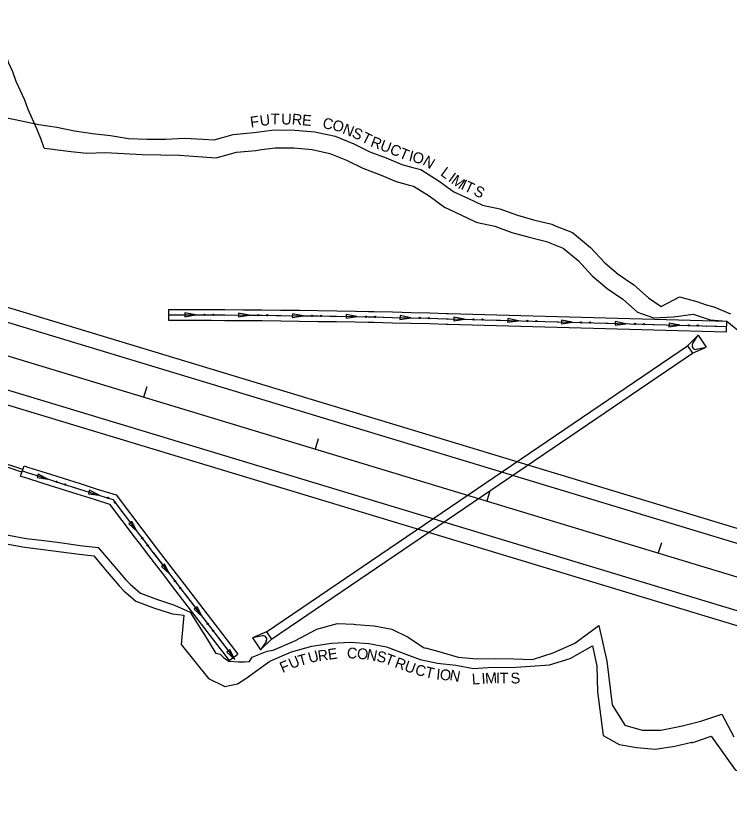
# Model space of a CAD drawing. Extents: x 979959 to 994833, y 1835619 to 1845316.
# Drawn here: x 981446.7 to 981844.8, y 1838219.9 to 1838659.2 of the extents above; entities that cross this region are included whole.
import ezdxf

# ---------------------------------------------------------------- set-up
doc = ezdxf.new("R2010")
doc.units = 0
for name, color, linetype in [('DELINEATION AREAS', 7, 'Continuous'), ('Future 5 Lane Construction Limits', 7, 'Continuous'), ('R_CONCRETE', 7, 'Continuous'), ('R_Drainage', 7, 'Continuous'), ('R_Horz Alg', 7, 'Continuous'), ('R_Horz Alg Stationing', 7, 'Continuous'), ('R_Proposed Const Limits', 7, 'Continuous'), ('R_Proposed Road', 7, 'Continuous'), ('R_Special Ditch', 7, 'Continuous')]:
    doc.layers.add(name, color=color, linetype=linetype)

msp = doc.modelspace()

# ---------------------------------------------------------------- linework, layer by layer
at = {"layer": 'DELINEATION AREAS'}
msp.add_line((981449.4, 1838402.4), (981451.3, 1838408.09), dxfattribs=at)
at = {"layer": 'Future 5 Lane Construction Limits'}
for points in [[(981439.96, 1838602.61), (981449.8, 1838600.61), (981459.59, 1838598.42), (981469.6, 1838597), (981479.43, 1838594.94), (981489.46, 1838593.58), (981499.54, 1838592.35), (981509.52, 1838590.79), (981519.81, 1838590.27), (981530.28, 1838590.36), (981540.88, 1838590.85), (981551.17, 1838590.34), (981557.38, 1838589.94)], [(981557.38, 1838589.94), (981568.02, 1838592.92), (981579.45, 1838594.03), (981582.49, 1838594.45), (981590.91, 1838595.59), (981602.43, 1838595.44), (981613.63, 1838594.45), (981624.86, 1838591.95), (981635.32, 1838587.75), (981644.28, 1838583.25), (981653.36, 1838579.87), (981662.15, 1838576.15), (981668.25, 1838574.57), (981672.64, 1838573.35), (981683, 1838566.96), (981691.07, 1838561.03), (981699.34, 1838557.18), (981707.22, 1838553.49), (981716.88, 1838551.4), (981726.59, 1838547.84), (981735.64, 1838545.25), (981745.83, 1838542.83), (981747.35, 1838542.24), (981747.39, 1838542.22), (981757.35, 1838538.29), (981767.46, 1838529.89), (981775.33, 1838521.28), (981782.77, 1838515.01), (981791.52, 1838509.01), (981799.78, 1838501.72), (981806.78, 1838496.89)], [(981806.78, 1838496.89), (981817.1, 1838502.41), (981826.73, 1838499.7), (981831.87, 1838497.84), (981836.28, 1838496.75), (981845.56, 1838492.89)], [(981405.04, 1838371.08), (981412.92, 1838371.11), (981422.37, 1838369.91), (981431.64, 1838367.6), (981441.33, 1838364.53), (981451.7, 1838362.67), (981461.91, 1838361.42), (981471.94, 1838360.19), (981481.98, 1838358.77), (981490.19, 1838357.85), (981496.61, 1838350.27), (981504.43, 1838341.16), (981507.03, 1838338.41), (981513.72, 1838332.63), (981524.04, 1838328.72), (981534.16, 1838325.5), (981540.46, 1838324.76)], [(981540.46, 1838324.76), (981539.03, 1838308.46), (981546.57, 1838298.87), (981554.15, 1838289.39), (981563.28, 1838285.03), (981570.46, 1838286.45), (981575.04, 1838289.36), (981588.47, 1838299.21), (981600.48, 1838304.38), (981611.89, 1838307.56), (981622.82, 1838309.16), (981633.44, 1838309.74), (981643.66, 1838308.99), (981653.54, 1838307.11), (981662.92, 1838303.57), (981672.33, 1838300.14), (981682.1, 1838297.92), (981692.26, 1838296.97), (981702.15, 1838295.1), (981704.77, 1838295.28), (981712.81, 1838295.83), (981723.18, 1838295.57), (981733.86, 1838296.31), (981744.52, 1838297.03), (981756.05, 1838300.59), (981768.61, 1838307.59)], [(981768.61, 1838307.59), (981770.89, 1838296.27), (981771.31, 1838281.99), (981774.38, 1838257.6), (981783.31, 1838252.57), (981793.29, 1838251.04), (981803.41, 1838249.94), (981814.38, 1838251.68), (981823.92, 1838253.99), (981823.81, 1838253.59), (981825.57, 1838254.14), (981834.82, 1838257.37)], [(981834.82, 1838257.37), (981848.04, 1838238.49), (981862.62, 1838232.12), (981876.65, 1838234.64), (981894.35, 1838239.73)]]:
    msp.add_lwpolyline(points, dxfattribs=at)
at = {"layer": 'R_CONCRETE'}
for p, q in [((981531.95, 1838495.28), (981531.96, 1838489.28)), ((981843.34, 1838482.81), (981843.51, 1838488.81)), ((981565.75, 1838299.41), (981570.51, 1838303.06))]:
    msp.add_line(p, q, dxfattribs=at)
for points in [[(981531.95, 1838495.28), (981542.4, 1838495.3), (981552.85, 1838495.3), (981555.95, 1838495.29), (981563.31, 1838495.25), (981573.73, 1838495.17), (981584.16, 1838495.08), (981594.58, 1838494.97), (981604.99, 1838494.84), (981615.4, 1838494.69), (981625.8, 1838494.53), (981636.2, 1838494.35), (981643.44, 1838494.22), (981646.6, 1838494.15), (981656.98, 1838493.92), (981667.36, 1838493.68), (981677.73, 1838493.41), (981687.02, 1838493.16), (981688.1, 1838493.13), (981843.51, 1838488.81)], [(981531.96, 1838489.28), (981542.41, 1838489.3), (981552.85, 1838489.3), (981555.93, 1838489.29), (981563.27, 1838489.25), (981573.69, 1838489.17), (981584.1, 1838489.08), (981594.51, 1838488.97), (981604.91, 1838488.84), (981615.31, 1838488.7), (981625.7, 1838488.53), (981636.09, 1838488.35), (981643.32, 1838488.22), (981646.47, 1838488.15), (981656.84, 1838487.92), (981667.21, 1838487.68), (981677.58, 1838487.42), (981686.86, 1838487.17), (981687.93, 1838487.14), (981843.34, 1838482.81)], [(981451.3, 1838408.09), (981454.03, 1838407.21), (981463.55, 1838404.17), (981473.08, 1838401.15), (981482.61, 1838398.15), (981492.15, 1838395.16), (981502.62, 1838391.91), (981510.66, 1838381.29), (981518.13, 1838371.46), (981520.34, 1838368.55), (981525.61, 1838361.65), (981533.09, 1838351.85), (981540.58, 1838342.07), (981570.51, 1838303.06)], [(981449.4, 1838402.4), (981452.2, 1838401.5), (981461.73, 1838398.46), (981471.27, 1838395.43), (981480.81, 1838392.42), (981490.36, 1838389.43), (981499, 1838386.75), (981505.88, 1838377.66), (981513.36, 1838367.83), (981515.57, 1838364.92), (981520.84, 1838358.01), (981528.32, 1838348.2), (981535.81, 1838338.42), (981565.75, 1838299.41)]]:
    msp.add_lwpolyline(points, dxfattribs=at)
at = {"layer": 'R_Drainage'}
for p, q in [((981821.5, 1838475), (981827.55, 1838480.92)), ((981824.41, 1838476.19), (981827.55, 1838480.92)), ((981827.55, 1838480.92), (981832.04, 1838474.3)), ((981586.52, 1838315.5), (981821.5, 1838475)), ((981821.5, 1838475), (981824.31, 1838470.86)), ((981824.31, 1838470.86), (981832.04, 1838474.3)), ((981826.3, 1838473.09), (981832.04, 1838474.3)), ((981589.33, 1838311.36), (981824.31, 1838470.86)), ((981450.61, 1838406.02), (981368.99, 1838433.11)), ((981450.13, 1838404.59), (981368.51, 1838431.69)), ((981450.13, 1838404.59), (981450.61, 1838406.02)), ((981586.52, 1838315.5), (981578.78, 1838312.06)), ((981586.52, 1838315.5), (981589.33, 1838311.36)), ((981584.34, 1838313.23), (981578.78, 1838312.06)), ((981578.78, 1838312.06), (981583.28, 1838305.44)), ((981589.33, 1838311.36), (981583.28, 1838305.44)), ((981586.52, 1838310.33), (981583.28, 1838305.44))]:
    msp.add_line(p, q, dxfattribs=at)
for centre, start, end in [((981826.07, 1838475.08), 146.3851, 287.2155), ((981584.75, 1838311.28), 321.1203, 101.9507)]:
    msp.add_arc(centre, 2, start, end, dxfattribs=at)
at = {"layer": 'R_Horz Alg'}
msp.add_line((981399.33, 1838482.26), (983633.31, 1837806.41), dxfattribs=at)
at = {"layer": 'R_Horz Alg Stationing'}
for points in [[(981519.79, 1838452.08), (981518.05, 1838446.34)], [(981615.51, 1838423.12), (981613.77, 1838417.38)], [(981711.22, 1838394.17), (981709.48, 1838388.42)], [(981806.94, 1838365.21), (981805.2, 1838359.47)]]:
    msp.add_lwpolyline(points, dxfattribs=at)
at = {"layer": 'R_Proposed Const Limits'}
for p, q in [((981548.23, 1838580.62), (981558.45, 1838579.86)), ((981802.49, 1838490.6), (981813.73, 1838491.27)), ((981543.99, 1838326.5), (981551.31, 1838314.87)), ((981551.31, 1838314.87), (981551.32, 1838314.8)), ((981560.89, 1838302.9), (981558.41, 1838303.46)), ((981840.67, 1838269.51), (981847.32, 1838256.95))]:
    msp.add_line(p, q, dxfattribs=at)
for points in [[(981462.6, 1838585.34), (981460.85, 1838590.13), (981458.52, 1838596.05), (981456.05, 1838601.49), (981453.56, 1838606.79), (981451.71, 1838612.01), (981449.4, 1838617.29), (981446.93, 1838622.58), (981445, 1838627.82), (981442.66, 1838633.1), (981441.08, 1838638.29), (981440.68, 1838643.37), (981439.9, 1838648.48), (981439.49, 1838653.55), (981439.24, 1838656.5), (981438.21, 1838659.18)], [(981462.6, 1838585.34), (981465.95, 1838584.91), (981476.01, 1838583.65), (981486.11, 1838582.49), (981496.66, 1838582.81), (981506.96, 1838582.35), (981517.24, 1838581.79), (981527.61, 1838581.53), (981538, 1838581.34), (981548.23, 1838580.62)], [(981558.45, 1838579.86), (981569.86, 1838583.06), (981580.62, 1838584.09), (981583.85, 1838584.54), (981591.52, 1838585.58), (981601.93, 1838585.44), (981612.1, 1838584.55), (981621.89, 1838582.37), (981631.21, 1838578.62), (981640.28, 1838574.07), (981649.67, 1838570.57), (981658.93, 1838566.65), (981665.67, 1838564.91), (981668.6, 1838564.1), (981677.4, 1838558.66), (981685.95, 1838552.39), (981695.11, 1838548.12), (981703.31, 1838544.28), (981704.28, 1838543.9), (981714.09, 1838541.77), (981723.49, 1838538.33), (981733.11, 1838535.57), (981742.85, 1838533.26), (981743.74, 1838532.91), (981743.75, 1838532.91), (981752.19, 1838529.58), (981760.54, 1838522.64), (981768.38, 1838514.05), (981776.71, 1838507.04), (981785.37, 1838501.11), (981793.61, 1838493.82), (981802.49, 1838490.6)], [(981813.73, 1838491.27), (981824.63, 1838492.76), (981834.1, 1838489.54), (981843.51, 1838488.81), (981852.54, 1838481.41)], [(981403.95, 1838376.07), (981413.23, 1838376.11), (981423.29, 1838374.84), (981433, 1838372.41), (981442.54, 1838369.39), (981452.45, 1838367.61), (981462.52, 1838366.38), (981472.6, 1838365.15), (981482.61, 1838363.73), (981492.72, 1838362.6), (981500.42, 1838353.51), (981508.14, 1838344.5), (981510.48, 1838342.03), (981516.32, 1838337), (981525.69, 1838333.44), (981535.22, 1838330.41), (981543.99, 1838326.5)], [(981578.68, 1838301.39), (981586.93, 1838304.62), (981590.31, 1838305.32), (981602.32, 1838310.46), (981614.74, 1838316.99), (981626.16, 1838320.19), (981635.38, 1838319.74), (981636.44, 1838319.66), (981646.65, 1838318.87), (981656.54, 1838317.01), (981665.64, 1838312.56), (981674.3, 1838306.67), (981675.23, 1838306.46), (981675.29, 1838306.61), (981684.01, 1838304.22), (981693.56, 1838301.26), (981703.75, 1838300.41), (981714.27, 1838300.63), (981724.63, 1838300.34), (981734.97, 1838299.98), (981746.56, 1838303.77), (981758.62, 1838309.11), (981772.08, 1838319.07)], [(981772.08, 1838319.07), (981776.47, 1838299.05), (981779.56, 1838274.7), (981786.57, 1838263.35), (981796.2, 1838260.64), (981806.66, 1838260.69), (981817.76, 1838262.84), (981829.05, 1838265.64), (981840.67, 1838269.51)], [(981551.3, 1838314.85), (981551.31, 1838314.85), (981551.36, 1838314.71)], [(981551.31, 1838314.87), (981551.36, 1838314.71), (981558.41, 1838303.46)], [(981551.32, 1838314.8), (981551.33, 1838314.8), (981551.36, 1838314.71)], [(981560.89, 1838302.9), (981561.76, 1838302.08), (981562.85, 1838300.91), (981563.63, 1838300.4), (981565.61, 1838299.12)], [(981565.61, 1838299.12), (981570.89, 1838298.69), (981574.41, 1838298.81), (981577.09, 1838298.88), (981578.68, 1838301.39)]]:
    msp.add_lwpolyline(points, dxfattribs=at)
at = {"layer": 'R_Proposed Road'}
for p, q in [((981406.86, 1838507.14), (983640.84, 1837831.3)), ((981404.54, 1838499.48), (983638.52, 1837823.64)), ((981394.12, 1838465.03), (983628.1, 1837789.18)), ((981391.8, 1838457.37), (983625.78, 1837781.53))]:
    msp.add_line(p, q, dxfattribs=at)
at = {"layer": 'R_Special Ditch'}
for p, q in [((981546.95, 1838492.3), (981540.95, 1838493.36)), ((981540.95, 1838493.36), (981540.95, 1838491.24)), ((981540.95, 1838491.24), (981546.95, 1838492.3)), ((981571, 1838493.26), (981570.98, 1838491.14)), ((981570.98, 1838491.14), (981576.99, 1838492.14)), ((981576.99, 1838492.14), (981571, 1838493.26)), ((981601.04, 1838492.95), (981601.01, 1838490.83)), ((981601.01, 1838490.83), (981607.03, 1838491.81)), ((981607.03, 1838491.81), (981601.04, 1838492.95)), ((981631.08, 1838492.5), (981631.04, 1838490.38)), ((981631.04, 1838490.38), (981637.06, 1838491.34)), ((981637.06, 1838491.34), (981631.08, 1838492.5)), ((981661.12, 1838491.88), (981661.07, 1838489.77)), ((981661.07, 1838489.77), (981667.09, 1838490.68)), ((981667.09, 1838490.68), (981661.12, 1838491.88)), ((981691.15, 1838491.11), (981691.09, 1838488.99)), ((981691.09, 1838488.99), (981697.12, 1838489.88)), ((981697.12, 1838489.88), (981691.15, 1838491.11)), ((981721.18, 1838490.27), (981721.12, 1838488.16)), ((981727.14, 1838489.05), (981721.18, 1838490.27)), ((981721.12, 1838488.16), (981727.14, 1838489.05)), ((981751.2, 1838489.43), (981751.14, 1838487.32)), ((981751.14, 1838487.32), (981757.17, 1838488.21)), ((981757.17, 1838488.21), (981751.2, 1838489.43)), ((981781.23, 1838488.6), (981781.17, 1838486.48)), ((981781.17, 1838486.48), (981787.2, 1838487.37)), ((981787.2, 1838487.37), (981781.23, 1838488.6)), ((981811.26, 1838487.76), (981811.2, 1838485.65)), ((981811.2, 1838485.65), (981817.22, 1838486.54)), ((981817.22, 1838486.54), (981811.26, 1838487.76)), ((981459.24, 1838403.51), (981458.6, 1838401.49)), ((981464.64, 1838400.68), (981459.24, 1838403.51)), ((981458.6, 1838401.49), (981464.64, 1838400.68)), ((981487.88, 1838394.46), (981487.25, 1838392.44)), ((981493.29, 1838391.66), (981487.88, 1838394.46)), ((981487.25, 1838392.44), (981493.29, 1838391.66)), ((981511.42, 1838377.08), (981509.73, 1838375.8)), ((981509.73, 1838375.8), (981514.21, 1838371.67)), ((981514.21, 1838371.67), (981511.42, 1838377.08)), ((981529.62, 1838353.19), (981527.94, 1838351.91)), ((981527.94, 1838351.91), (981532.42, 1838347.78)), ((981532.42, 1838347.78), (981529.62, 1838353.19)), ((981547.89, 1838329.35), (981546.21, 1838328.06)), ((981546.21, 1838328.06), (981550.7, 1838323.95)), ((981550.7, 1838323.95), (981547.89, 1838329.35)), ((981566.17, 1838305.52), (981564.5, 1838304.23)), ((981568.99, 1838300.12), (981566.17, 1838305.52)), ((981564.5, 1838304.23), (981568.99, 1838300.12))]:
    msp.add_line(p, q, dxfattribs=at)
for points in [[(981531.95, 1838492.28), (981542.4, 1838492.3), (981552.85, 1838492.3), (981555.94, 1838492.29), (981563.29, 1838492.25), (981573.71, 1838492.17), (981584.13, 1838492.08), (981594.54, 1838491.97), (981604.95, 1838491.84), (981615.36, 1838491.69), (981625.75, 1838491.53), (981636.15, 1838491.35), (981643.38, 1838491.22), (981646.53, 1838491.15), (981656.91, 1838490.92), (981667.29, 1838490.68), (981677.65, 1838490.41), (981686.94, 1838490.17), (981688.02, 1838490.14), (981843.42, 1838485.81)], [(981531.95, 1838492.28), (981542.4, 1838492.3), (981546.95, 1838492.3)], [(981561.95, 1838492.26), (981561.99, 1838492.26)], [(981561.99, 1838492.26), (981563.29, 1838492.25), (981573.71, 1838492.17), (981576.99, 1838492.14)], [(981591.99, 1838492), (981592.03, 1838492)], [(981592.03, 1838492), (981594.54, 1838491.97), (981604.95, 1838491.84), (981607.03, 1838491.81)], [(981622.02, 1838491.59), (981622.06, 1838491.59)], [(981622.06, 1838491.59), (981625.75, 1838491.53), (981636.15, 1838491.35), (981637.06, 1838491.34)], [(981652.06, 1838491.03), (981652.09, 1838491.03)], [(981652.09, 1838491.03), (981656.91, 1838490.92), (981667.09, 1838490.68)], [(981682.09, 1838490.3), (981682.12, 1838490.29)], [(981682.12, 1838490.29), (981686.94, 1838490.17), (981688.02, 1838490.14), (981697.12, 1838489.88)], [(981712.11, 1838489.46), (981712.15, 1838489.46)], [(981712.15, 1838489.46), (981727.14, 1838489.05)], [(981742.14, 1838488.63), (981742.18, 1838488.63)], [(981742.18, 1838488.63), (981757.17, 1838488.21)], [(981772.17, 1838487.79), (981772.2, 1838487.79)], [(981772.2, 1838487.79), (981787.2, 1838487.37)], [(981802.19, 1838486.96), (981802.23, 1838486.96)], [(981802.23, 1838486.96), (981817.22, 1838486.54)], [(981832.22, 1838486.12), (981832.26, 1838486.12)], [(981832.26, 1838486.12), (981843.42, 1838485.81)], [(981450.35, 1838405.24), (981453.11, 1838404.36), (981462.64, 1838401.32), (981472.17, 1838398.29), (981481.71, 1838395.29), (981491.26, 1838392.3), (981500.81, 1838389.33), (981508.27, 1838379.48), (981515.75, 1838369.64), (981517.96, 1838366.73), (981523.22, 1838359.83), (981530.71, 1838350.03), (981538.19, 1838340.24), (981568.13, 1838301.23)], [(981450.35, 1838405.24), (981453.11, 1838404.36), (981462.64, 1838401.32), (981464.64, 1838400.68)], [(981478.94, 1838396.16), (981478.98, 1838396.15)], [(981478.98, 1838396.15), (981481.71, 1838395.29), (981491.26, 1838392.3), (981493.29, 1838391.66)], [(981505.11, 1838383.64), (981505.14, 1838383.61)], [(981505.14, 1838383.61), (981508.27, 1838379.48), (981514.21, 1838371.67)], [(981523.29, 1838359.73), (981523.32, 1838359.7)], [(981523.32, 1838359.7), (981530.71, 1838350.03), (981532.42, 1838347.78)], [(981541.55, 1838335.88), (981541.57, 1838335.85)], [(981541.57, 1838335.85), (981550.7, 1838323.95)], [(981559.83, 1838312.05), (981559.86, 1838312.02)], [(981559.86, 1838312.02), (981568.13, 1838301.23)]]:
    msp.add_lwpolyline(points, dxfattribs=at)
for centre in [(981551.96, 1838492.33), (981556.97, 1838492.32), (981582, 1838492.14), (981587.01, 1838492.09), (981612.03, 1838491.78), (981617.04, 1838491.7), (981642.07, 1838491.28), (981647.07, 1838491.18), (981672.1, 1838490.59), (981677.1, 1838490.47), (981702.12, 1838489.78), (981707.13, 1838489.64), (981732.15, 1838488.94), (981737.16, 1838488.8), (981762.18, 1838488.11), (981767.18, 1838487.97), (981792.2, 1838487.27), (981797.21, 1838487.13), (981822.23, 1838486.44), (981827.24, 1838486.3), (981469.42, 1838399.2), (981474.2, 1838397.69), (981498.08, 1838390.21), (981502.13, 1838387.64), (981517.27, 1838367.7), (981520.3, 1838363.72), (981535.5, 1838343.83), (981538.54, 1838339.85), (981553.78, 1838320), (981556.83, 1838316.02)]:
    msp.add_circle(centre, 0.375, dxfattribs=at)

# ---------------------------------------------------------------- texts
at = {"layer": 'Future 5 Lane Construction Limits'}
for s, rotation, p in [('U', 7.7075, (981583.23, 1838597.57)), ('T', 359.2645, (981588.92, 1838598.61)), ('U', 359.2645, (981594.78, 1838598.54)), ('R', 354.9565, (981600.55, 1838598.62)), ('E', 354.9565, (981606.2, 1838598.12)), ('F', 7.9107, (981577.89, 1838596.84)), ('C', 347.461, (981617.47, 1838596.67)), ('O', 347.461, (981623.01, 1838595.44)), ('N', 338.0875, (981628.58, 1838593.69)), ('S', 338.0875, (981633.84, 1838591.58)), ('T', 333.3495, (981639, 1838589.25)), ('R', 339.5593, (981644.18, 1838586.49)), ('U', 339.5593, (981649.49, 1838584.51)), ('C', 337.0576, (981654.89, 1838582.48)), ('T', 337.0576, (981660.11, 1838580.27)), ('I', 345.4955, (981665.62, 1838578.35)), ('O', 344.5565, (981667.55, 1838577.87)), ('N', 328.2819, (981673.28, 1838576.49)), ('L', 323.7585, (981683.28, 1838570.47)), ('I', 323.7585, (981687.62, 1838567.28)), ('M', 323.7585, (981689.22, 1838566.11)), ('I', 334.9908, (981694.63, 1838562.69)), ('T', 334.9908, (981696.42, 1838561.85)), ('S', 334.9234, (981701.73, 1838559.37)), ('U', 15.5644, (981610.77, 1838297.91)), ('R', 8.3245, (981615.65, 1838299.01)), ('E', 8.3245, (981621.26, 1838299.83)), ('C', 355.8044, (981631.29, 1838300.87)), ('O', 355.8044, (981636.95, 1838300.46)), ('N', 349.2421, (981642.11, 1838300.12)), ('U', 23.2859, (981600.5, 1838294.59)), ('T', 15.5644, (981605.13, 1838296.34)), ('S', 349.2421, (981647.68, 1838299.06)), ('T', 339.3104, (981652.17, 1838298.01)), ('R', 339.9946, (981657.71, 1838295.89)), ('F', 23.2859, (981595.56, 1838292.47)), ('U', 339.9946, (981663.04, 1838293.95)), ('C', 347.1955, (981669.14, 1838291.64)), ('T', 347.1955, (981674.67, 1838290.38)), ('I', 354.6437, (981681.15, 1838288.97)), ('O', 354.6437, (981683.13, 1838288.79)), ('N', 349.3041, (981688.44, 1838288.53)), ('L', 3.8304, (981701.4, 1838286.03)), ('I', 3.893, (981706.78, 1838286.4)), ('M', 3.893, (981708.76, 1838286.53)), ('I', 358.5557, (981714.62, 1838286.78)), ('T', 358.5557, (981716.6, 1838286.73)), ('S', 3.9937, (981723.03, 1838286.53))]:
    msp.add_text(s, height=6, rotation=rotation, dxfattribs=at).set_placement(p)

doc.saveas('drawing.dxf')
